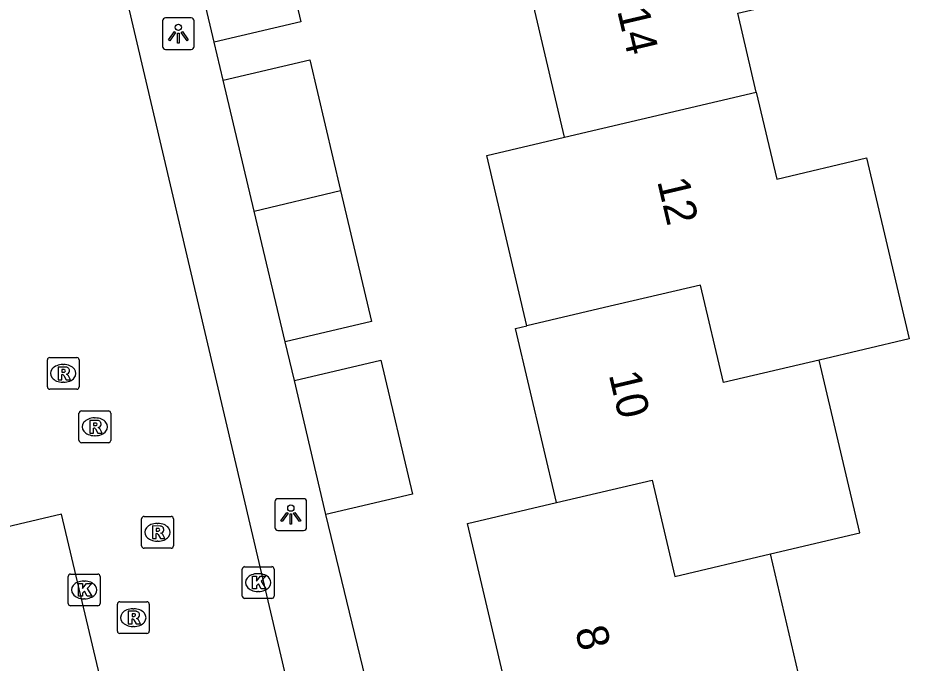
# Model space of a CAD drawing. Extents: x 158038 to 159242, y 380133 to 381214.
# Drawn here: x 158673.42 to 158701.5, y 380590.63 to 380610.95 of the extents above; entities that cross this region are included whole.
import ezdxf

# ---------------------------------------------------------------- set-up
doc = ezdxf.new("R2010")
doc.units = 0
for name, color, linetype in [('IMGEO_Kolk', 7, 'Continuous'), ('IMGEO_Lichtpunt', 7, 'Continuous'), ('IMGEO_Pand', 7, 'Continuous'), ('IMGEO_Pand_nummerreeks', 7, 'Continuous'), ('IMGEO_Rijbaan_lokaal_open', 7, 'Continuous'), ('IMGEO_Rioolput', 7, 'Continuous'), ('IMGEO_Voetpad_open', 7, 'Continuous')]:
    doc.layers.add(name, color=color, linetype=linetype)

msp = doc.modelspace()

# ---------------------------------------------------------------- linework, layer by layer
at = {"layer": 'IMGEO_Kolk'}
for p, q in [((158680.491, 380592.743), (158680.491, 380593.595)), ((158680.566, 380593.669), (158681.418, 380593.669)), ((158681.492, 380593.595), (158681.492, 380592.743)), ((158675.008, 380592.511), (158675.008, 380593.363)), ((158675.083, 380593.437), (158675.935, 380593.437)), ((158676.009, 380593.363), (158676.009, 380592.511)), ((158680.979, 380593.449), (158681.004, 380593.449)), ((158675.496, 380593.217), (158675.521, 380593.217)), ((158681.418, 380592.669), (158680.566, 380592.669)), ((158681.002, 380592.889), (158680.977, 380592.889)), ((158675.935, 380592.437), (158675.083, 380592.437)), ((158675.519, 380592.657), (158675.494, 380592.657))]:
    msp.add_line(p, q, dxfattribs=at)
for points in [[(158680.491, 380592.743), (158680.491, 380593.595)], [(158680.566, 380593.669), (158681.418, 380593.669)], [(158681.492, 380593.595), (158681.492, 380592.743)], [(158675.008, 380592.511), (158675.008, 380593.363)], [(158675.083, 380593.437), (158675.935, 380593.437)], [(158676.009, 380593.363), (158676.009, 380592.511)], [(158680.812, 380593.369), (158680.935, 380593.369), (158680.935, 380593.218), (158681.065, 380593.369), (158681.229, 380593.369), (158681.083, 380593.218), (158681.236, 380592.969), (158681.084, 380592.969), (158680.999, 380593.133), (158680.935, 380593.066), (158680.935, 380592.969), (158680.812, 380592.969), (158680.812, 380593.369)], [(158675.329, 380593.137), (158675.452, 380593.137), (158675.452, 380592.986), (158675.582, 380593.137), (158675.746, 380593.137), (158675.6, 380592.986), (158675.753, 380592.737), (158675.601, 380592.737), (158675.516, 380592.901), (158675.452, 380592.834), (158675.452, 380592.737), (158675.329, 380592.737), (158675.329, 380593.137)], [(158681.418, 380592.669), (158680.566, 380592.669)], [(158675.935, 380592.437), (158675.083, 380592.437)]]:
    msp.add_lwpolyline(points, dxfattribs=at)
for centre, start, end in [((158680.568, 380593.593), 91.552, 178.448), ((158680.568, 380593.593), 91.552, 178.448), ((158681.416, 380593.593), 1.552, 88.448), ((158681.416, 380593.593), 1.552, 88.448), ((158675.085, 380593.361), 91.552, 178.448), ((158675.085, 380593.361), 91.552, 178.448), ((158675.933, 380593.361), 1.552, 88.448), ((158675.933, 380593.361), 1.552, 88.448), ((158680.568, 380592.745), 181.552, 268.448), ((158680.568, 380592.745), 181.552, 268.448), ((158681.416, 380592.745), 271.552, 358.448), ((158681.416, 380592.745), 271.552, 358.448), ((158675.085, 380592.513), 181.552, 268.448), ((158675.085, 380592.513), 181.552, 268.448), ((158675.933, 380592.513), 271.552, 358.448), ((158675.933, 380592.513), 271.552, 358.448)]:
    msp.add_arc(centre, 0.0765, start, end, dxfattribs=at)
for centre, major_axis, ratio, start_param, end_param in [((158680.978, 380593.169), (-0.387, 0.002), 0.722429, 4.712389, 7.853982), ((158681.003, 380593.169), (-0.39, 0.002), 0.717154, 1.570796, 4.712389), ((158675.495, 380592.937), (-0.387, 0.002), 0.722429, 4.712389, 7.853982), ((158675.52, 380592.937), (-0.39, 0.002), 0.717154, 1.570796, 4.712389)]:
    msp.add_ellipse(centre, major_axis=major_axis, ratio=ratio, start_param=start_param, end_param=end_param, dxfattribs=at)
at = {"layer": 'IMGEO_Lichtpunt'}
for p, q in [((158678.881, 380610.95), (158678.073, 380610.95)), ((158678.881, 380610.95), (158678.073, 380610.95)), ((158677.979, 380610.855), (158677.979, 380610.048)), ((158677.979, 380610.855), (158677.979, 380610.048)), ((158678.975, 380610.048), (158678.975, 380610.855)), ((158678.975, 380610.048), (158678.975, 380610.855)), ((158678.073, 380609.954), (158678.881, 380609.954)), ((158678.073, 380609.954), (158678.881, 380609.954)), ((158682.424, 380595.809), (158681.616, 380595.809)), ((158682.424, 380595.809), (158681.616, 380595.809)), ((158681.522, 380595.714), (158681.522, 380594.907)), ((158681.522, 380595.714), (158681.522, 380594.907)), ((158682.518, 380594.907), (158682.518, 380595.714)), ((158682.518, 380594.907), (158682.518, 380595.714)), ((158681.616, 380594.813), (158682.424, 380594.813)), ((158681.616, 380594.813), (158682.424, 380594.813))]:
    msp.add_line(p, q, dxfattribs=at)
for points in [[(158678.353, 380610.519), (158678.392, 380610.491), (158678.204, 380610.229), (158678.166, 380610.256), (158678.353, 380610.519)], [(158678.455, 380610.471), (158678.502, 380610.471), (158678.502, 380610.149), (158678.455, 380610.149), (158678.455, 380610.471)], [(158678.565, 380610.491), (158678.603, 380610.518), (158678.79, 380610.256), (158678.751, 380610.228), (158678.565, 380610.491)], [(158681.896, 380595.378), (158681.935, 380595.35), (158681.747, 380595.088), (158681.709, 380595.115), (158681.896, 380595.378)], [(158681.998, 380595.33), (158682.045, 380595.33), (158682.045, 380595.008), (158681.998, 380595.008), (158681.998, 380595.33)], [(158682.108, 380595.35), (158682.146, 380595.377), (158682.333, 380595.115), (158682.294, 380595.087), (158682.108, 380595.35)]]:
    msp.add_lwpolyline(points, dxfattribs=at)
for centre in [(158678.478, 380610.653), (158682.021, 380595.512)]:
    msp.add_circle(centre, 0.0994, dxfattribs=at)
for centre, start, end in [((158678.073, 380610.855), 90, 180), ((158678.073, 380610.855), 90, 180), ((158678.881, 380610.855), 0, 90), ((158678.881, 380610.855), 0, 90), ((158678.073, 380610.048), 180, 270), ((158678.073, 380610.048), 180, 270), ((158678.881, 380610.048), 270, 0), ((158678.881, 380610.048), 270, 360), ((158681.616, 380595.714), 90, 180), ((158681.616, 380595.714), 90, 180), ((158682.424, 380595.714), 0, 90), ((158682.424, 380595.714), 0, 90), ((158681.616, 380594.907), 180, 270), ((158681.616, 380594.907), 180, 270), ((158682.424, 380594.907), 270, 0), ((158682.424, 380594.907), 270, 360)]:
    msp.add_arc(centre, 0.0946, start, end, dxfattribs=at)
at = {"layer": 'IMGEO_Pand'}
for points in [[(158696.687, 380608.61), (158696.103, 380611.093), (158698.935, 380611.759), (158698.737, 380612.6), (158697.593, 380617.467), (158694.695, 380616.786)], [(158678.61, 380614.426), (158681.336, 380615.068), (158682.334, 380610.828), (158679.608, 380610.187)], [(158679.608, 380610.187), (158678.61, 380614.426)], [(158690.646, 380607.197), (158689.384, 380612.566)], [(158679.891, 380608.99), (158682.616, 380609.633), (158683.59, 380605.511)], [(158680.865, 380604.867), (158679.891, 380608.99)], [(158690.646, 380607.197), (158696.687, 380608.61)], [(158696.687, 380608.61), (158697.331, 380605.871), (158700.164, 380606.537), (158701.504, 380600.839), (158698.669, 380600.173)], [(158689.457, 380601.252), (158688.194, 380606.62), (158690.646, 380607.197)], [(158680.865, 380604.867), (158683.59, 380605.511)], [(158683.59, 380605.511), (158684.563, 380601.388), (158681.838, 380600.744)], [(158681.838, 380600.744), (158680.865, 380604.867)], [(158698.669, 380600.173), (158695.65, 380599.464), (158694.928, 380602.537), (158691.909, 380601.828), (158689.457, 380601.252)], [(158690.393, 380595.689), (158689.105, 380601.169), (158689.457, 380601.252)], [(158682.133, 380599.534), (158684.859, 380600.175), (158685.852, 380595.949), (158683.126, 380595.308)], [(158697.13, 380594.07), (158699.948, 380594.732), (158698.669, 380600.173)], [(158683.126, 380595.308), (158682.133, 380599.534)], [(158690.393, 380595.689), (158693.405, 380596.396), (158694.118, 380593.362), (158697.13, 380594.07)], [(158688.406, 380586.385), (158687.719, 380589.309), (158688.872, 380589.58), (158687.591, 380595.031), (158690.393, 380595.689)], [(158698.388, 380588.719), (158697.13, 380594.07)]]:
    msp.add_lwpolyline(points, dxfattribs=at)
at = {"layer": 'IMGEO_Rijbaan_lokaal_open'}
for points in [[(158675.144, 380618.798), (158687.531, 380566.04)], [(158681.44, 380567.252), (158674.8, 380595.318), (158643.438, 380587.928)]]:
    msp.add_lwpolyline(points, dxfattribs=at)
at = {"layer": 'IMGEO_Rioolput'}
for p, q in [((158674.424, 380600.255), (158675.276, 380600.255)), ((158674.349, 380599.329), (158674.349, 380600.181)), ((158674.837, 380600.035), (158674.862, 380600.035)), ((158675.35, 380600.181), (158675.35, 380599.329)), ((158674.86, 380599.475), (158674.835, 380599.475)), ((158675.276, 380599.255), (158674.424, 380599.255)), ((158675.421, 380598.573), (158676.273, 380598.573)), ((158675.346, 380597.647), (158675.346, 380598.499)), ((158675.834, 380598.353), (158675.859, 380598.353)), ((158676.347, 380598.499), (158676.347, 380597.647)), ((158675.857, 380597.793), (158675.832, 380597.793)), ((158676.273, 380597.573), (158675.421, 380597.573)), ((158677.395, 380595.251), (158678.247, 380595.251)), ((158677.32, 380594.325), (158677.32, 380595.177)), ((158677.808, 380595.031), (158677.833, 380595.031)), ((158678.321, 380595.177), (158678.321, 380594.325)), ((158677.831, 380594.471), (158677.806, 380594.471)), ((158678.247, 380594.251), (158677.395, 380594.251)), ((158676.557, 380591.639), (158676.557, 380592.491)), ((158676.632, 380592.565), (158677.484, 380592.565)), ((158677.558, 380592.491), (158677.558, 380591.639)), ((158677.045, 380592.345), (158677.07, 380592.345)), ((158677.484, 380591.565), (158676.632, 380591.565)), ((158677.068, 380591.785), (158677.043, 380591.785))]:
    msp.add_line(p, q, dxfattribs=at)
for points in [[(158674.424, 380600.255), (158675.276, 380600.255)], [(158674.349, 380599.329), (158674.349, 380600.181)], [(158675.35, 380600.181), (158675.35, 380599.329)], [(158674.938, 380599.953), (158674.686, 380599.955), (158674.686, 380599.555)], [(158674.686, 380599.555), (158674.81, 380599.555), (158674.81, 380599.717), (158674.821, 380599.717)], [(158674.864, 380599.874), (158674.81, 380599.874), (158674.81, 380599.793)], [(158674.81, 380599.793), (158674.862, 380599.793)], [(158674.868, 380599.688), (158674.939, 380599.555), (158675.079, 380599.555), (158675.014, 380599.681)], [(158675.276, 380599.255), (158674.424, 380599.255)], [(158675.421, 380598.573), (158676.273, 380598.573)], [(158675.346, 380597.647), (158675.346, 380598.499)], [(158676.347, 380598.499), (158676.347, 380597.647)], [(158675.935, 380598.271), (158675.683, 380598.273), (158675.683, 380597.873)], [(158675.683, 380597.873), (158675.807, 380597.873), (158675.807, 380598.035), (158675.818, 380598.035)], [(158675.861, 380598.192), (158675.807, 380598.192), (158675.807, 380598.111)], [(158675.807, 380598.111), (158675.859, 380598.111)], [(158675.865, 380598.006), (158675.936, 380597.873), (158676.076, 380597.873), (158676.011, 380597.999)], [(158676.273, 380597.573), (158675.421, 380597.573)], [(158677.395, 380595.251), (158678.247, 380595.251)], [(158677.32, 380594.325), (158677.32, 380595.177)], [(158677.909, 380594.949), (158677.657, 380594.951), (158677.657, 380594.551)], [(158678.321, 380595.177), (158678.321, 380594.325)], [(158677.657, 380594.551), (158677.781, 380594.551), (158677.781, 380594.713), (158677.792, 380594.713)], [(158677.835, 380594.87), (158677.781, 380594.87), (158677.781, 380594.789)], [(158677.781, 380594.789), (158677.833, 380594.789)], [(158677.839, 380594.684), (158677.91, 380594.551), (158678.05, 380594.551), (158677.985, 380594.677)], [(158678.247, 380594.251), (158677.395, 380594.251)], [(158676.557, 380591.639), (158676.557, 380592.491)], [(158676.632, 380592.565), (158677.484, 380592.565)], [(158677.558, 380592.491), (158677.558, 380591.639)], [(158677.146, 380592.263), (158676.894, 380592.265), (158676.894, 380591.865)], [(158677.072, 380592.184), (158677.018, 380592.184), (158677.018, 380592.103)], [(158676.894, 380591.865), (158677.018, 380591.865), (158677.018, 380592.027), (158677.029, 380592.027)], [(158677.018, 380592.103), (158677.07, 380592.103)], [(158677.076, 380591.998), (158677.147, 380591.865), (158677.287, 380591.865), (158677.222, 380591.991)], [(158677.484, 380591.565), (158676.632, 380591.565)]]:
    msp.add_lwpolyline(points, dxfattribs=at)
for centre, radius, start, end in [((158674.426, 380600.179), 0.0765, 91.552, 178.448), ((158674.426, 380600.179), 0.0765, 91.552, 178.448), ((158675.274, 380600.179), 0.0765, 1.552, 88.448), ((158675.274, 380600.179), 0.0765, 1.552, 88.448), ((158674.82, 380599.664), 0.0533, 26.0293, 88.6989), ((158674.846, 380599.982), 0.19, 274.7715, 282.9687), ((158674.87, 380599.778), 0.0964, 77.0061, 93.1865), ((158674.884, 380599.835), 0.0378, 276.6634, 79.6772), ((158674.937, 380599.843), 0.109, 350.3612, 89.416), ((158674.935, 380599.843), 0.112, 277.5842, 350.9817), ((158674.919, 380599.628), 0.108, 29.5134, 73.7905), ((158674.426, 380599.331), 0.0765, 181.552, 268.448), ((158674.426, 380599.331), 0.0765, 181.552, 268.448), ((158675.274, 380599.331), 0.0765, 271.552, 358.448), ((158675.274, 380599.331), 0.0765, 271.552, 358.448), ((158675.423, 380598.497), 0.0765, 91.552, 178.448), ((158675.423, 380598.497), 0.0765, 91.552, 178.448), ((158676.271, 380598.497), 0.0765, 1.552, 88.448), ((158676.271, 380598.497), 0.0765, 1.552, 88.448), ((158675.817, 380597.982), 0.0533, 26.0293, 88.6989), ((158675.843, 380598.3), 0.19, 274.7715, 282.9687), ((158675.867, 380598.096), 0.0964, 77.0061, 93.1865), ((158675.881, 380598.153), 0.0378, 276.6634, 79.6772), ((158675.934, 380598.161), 0.109, 350.3612, 89.416), ((158675.932, 380598.161), 0.112, 277.5842, 350.9817), ((158675.916, 380597.946), 0.108, 29.5134, 73.7905), ((158675.423, 380597.649), 0.0765, 181.552, 268.448), ((158675.423, 380597.649), 0.0765, 181.552, 268.448), ((158676.271, 380597.649), 0.0765, 271.552, 358.448), ((158676.271, 380597.649), 0.0765, 271.552, 358.448), ((158677.397, 380595.175), 0.0765, 91.552, 178.448), ((158677.397, 380595.175), 0.0765, 91.552, 178.448), ((158678.245, 380595.175), 0.0765, 1.552, 88.448), ((158678.245, 380595.175), 0.0765, 1.552, 88.448), ((158677.908, 380594.839), 0.109, 350.3612, 89.416), ((158677.791, 380594.66), 0.0533, 26.0293, 88.6989), ((158677.817, 380594.978), 0.19, 274.7715, 282.9687), ((158677.841, 380594.774), 0.0964, 77.0061, 93.1865), ((158677.855, 380594.831), 0.0378, 276.6634, 79.6772), ((158677.906, 380594.839), 0.112, 277.5842, 350.9817), ((158677.89, 380594.624), 0.108, 29.5134, 73.7905), ((158677.397, 380594.327), 0.0765, 181.552, 268.448), ((158677.397, 380594.327), 0.0765, 181.552, 268.448), ((158678.245, 380594.327), 0.0765, 271.552, 358.448), ((158678.245, 380594.327), 0.0765, 271.552, 358.448), ((158676.634, 380592.489), 0.0765, 91.552, 178.448), ((158676.634, 380592.489), 0.0765, 91.552, 178.448), ((158677.482, 380592.489), 0.0765, 1.552, 88.448), ((158677.482, 380592.489), 0.0765, 1.552, 88.448), ((158677.054, 380592.292), 0.19, 274.7715, 282.9687), ((158677.078, 380592.088), 0.0964, 77.0061, 93.1865), ((158677.092, 380592.145), 0.0378, 276.6634, 79.6772), ((158677.145, 380592.153), 0.109, 350.3612, 89.416), ((158677.143, 380592.153), 0.112, 277.5842, 350.9817), ((158677.028, 380591.974), 0.0533, 26.0293, 88.6989), ((158677.127, 380591.938), 0.108, 29.5134, 73.7905), ((158676.634, 380591.641), 0.0765, 181.552, 268.448), ((158676.634, 380591.641), 0.0765, 181.552, 268.448), ((158677.482, 380591.641), 0.0765, 271.552, 358.448), ((158677.482, 380591.641), 0.0765, 271.552, 358.448)]:
    msp.add_arc(centre, radius, start, end, dxfattribs=at)
for centre, major_axis, ratio, start_param, end_param in [((158674.836, 380599.755), (-0.387, 0.002), 0.722429, 4.712389, 7.853982), ((158674.861, 380599.755), (-0.39, 0.002), 0.717154, 1.570796, 4.712389), ((158675.833, 380598.073), (-0.387, 0.002), 0.722429, 4.712389, 7.853982), ((158675.858, 380598.073), (-0.39, 0.002), 0.717154, 1.570796, 4.712389), ((158677.807, 380594.751), (-0.387, 0.002), 0.722429, 4.712389, 7.853982), ((158677.832, 380594.751), (-0.39, 0.002), 0.717154, 1.570796, 4.712389), ((158677.044, 380592.065), (-0.387, 0.002), 0.722429, 4.712389, 7.853982), ((158677.069, 380592.065), (-0.39, 0.002), 0.717154, 1.570796, 4.712389)]:
    msp.add_ellipse(centre, major_axis=major_axis, ratio=ratio, start_param=start_param, end_param=end_param, dxfattribs=at)
at = {"layer": 'IMGEO_Voetpad_open'}
for points in [[(158679.891, 380608.99), (158679.608, 380610.187)], [(158682.133, 380599.534), (158681.838, 380600.744)], [(158684.369, 380590.154), (158683.126, 380595.308)]]:
    msp.add_lwpolyline(points, dxfattribs=at)

# ---------------------------------------------------------------- texts
at = {"layer": 'IMGEO_Pand_nummerreeks'}
for s, rotation, p in [('14', 283.2274, (158692.3, 380611.174)), ('12', 283.2351, (158693.56, 380605.809)), ('10', 283.2294, (158692.035, 380599.719)), ('8', 283.3194, (158690.972, 380591.688))]:
    msp.add_text(s, height=1, rotation=rotation, dxfattribs=at).set_placement(p)

doc.saveas('drawing.dxf')
